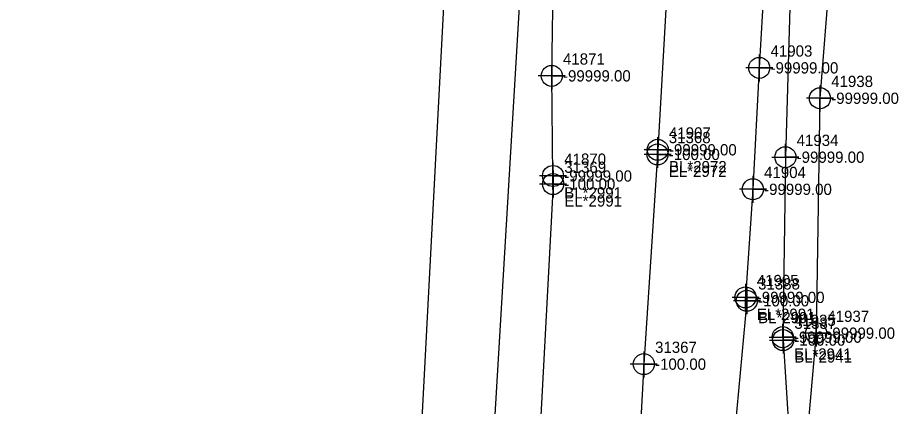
# Model space of a CAD drawing. Extents: x 2083698 to 2094313, y 743246 to 752873.
# Drawn here: x 2093555 to 2093750.7, y 745269.1 to 745355.6 of the extents above; entities that cross this region are included whole.
import ezdxf

# ---------------------------------------------------------------- set-up
doc = ezdxf.new("R2010")
doc.units = 0
for name, color, linetype in [('COGO Default Chain', 7, 'Continuous'), ('COGO Default Curve', 7, 'Continuous'), ('COGO Default Point Number', 7, 'Continuous'), ('Exist Property Line', 7, 'Continuous'), ('Exist Right of Way Easement Line', 7, 'Continuous'), ('Exist Right of Way Line', 7, 'Continuous'), ('Exist Right of Way Line Leader', 7, 'Continuous'), ('Exist Right of Way Line Text', 7, 'Continuous'), ('Exist Right of Way Width CELL', 7, 'Continuous'), ('Exist Utilities Gas UG Line SUE LOS B', 7, 'Continuous'), ('Exist Utilities Power UG Cable SUE LOS C', 7, 'Continuous'), ('Exist Utilities Telephone UG Conduit SUE LOS B', 7, 'Continuous'), ('Exist Utilities Telephone UG Conduit SUE LOS D', 7, 'Continuous'), ('Exist Utilities Water UG Line SUE LOS B', 7, 'Continuous'), ('Old_Level_20', 7, 'Continuous'), ('Scratch_Level_2', 7, 'Continuous'), ('Scratch_Level_3', 7, 'Continuous')]:
    doc.layers.add(name, color=color, linetype=linetype)

msp = doc.modelspace()

# ---------------------------------------------------------------- linework, layer by layer
at = {"layer": 'COGO Default Curve'}
for points in [[(2093722.62, 745324.53), (2093728.62, 745324.53), (2093725.62, 745324.53), (2093725.62, 745327.53), (2093725.62, 745321.53)], [(2093722.02, 745284.5), (2093728.02, 745284.5), (2093725.02, 745284.5), (2093725.02, 745287.5), (2093725.02, 745281.5)], [(2093722.11, 745283.85), (2093728.11, 745283.85), (2093725.11, 745283.85), (2093725.11, 745286.85), (2093725.11, 745280.85)]]:
    msp.add_lwpolyline(points, dxfattribs=at)
for centre in [(2093725.62, 745324.53), (2093725.02, 745284.5), (2093725.11, 745283.85)]:
    msp.add_circle(centre, 2.34, dxfattribs=at)
at = {"layer": 'COGO Default Point Number'}
for points in [[(2093719.82, 745347.4), (2093719.82, 745341.4), (2093719.82, 745344.4), (2093722.82, 745344.4), (2093716.82, 745344.4)], [(2093673.7, 745345.62), (2093673.7, 745339.62), (2093673.7, 745342.62), (2093676.7, 745342.62), (2093670.7, 745342.62)], [(2093673.98, 745323.35), (2093673.98, 745317.35), (2093673.98, 745320.35), (2093676.98, 745320.35), (2093670.98, 745320.35)], [(2093673.99, 745321.55), (2093673.99, 745315.55), (2093673.99, 745318.55), (2093676.99, 745318.55), (2093670.99, 745318.55)], [(2093718.39, 745320.39), (2093718.39, 745314.39), (2093718.39, 745317.39), (2093721.39, 745317.39), (2093715.39, 745317.39)], [(2093716.76, 745296.35), (2093716.76, 745290.35), (2093716.76, 745293.35), (2093719.76, 745293.35), (2093713.76, 745293.35)], [(2093717.06, 745295.6), (2093717.06, 745289.6), (2093717.06, 745292.6), (2093720.06, 745292.6), (2093714.06, 745292.6)]]:
    msp.add_lwpolyline(points, dxfattribs=at)
for centre in [(2093719.82, 745344.4), (2093673.7, 745342.62), (2093673.98, 745320.35), (2093673.99, 745318.55), (2093718.39, 745317.39), (2093716.76, 745293.35), (2093717.06, 745292.6)]:
    msp.add_circle(centre, 2.34, dxfattribs=at)
at = {"layer": 'Exist Right of Way Line Text'}
for points in [[(2093733.27, 745340.46), (2093733.3, 745334.64), (2093733.29, 745337.64), (2093736.3, 745337.64), (2093730.3, 745337.64)], [(2093697.18, 745327.96), (2093697.21, 745322.15), (2093697.2, 745325.15), (2093700.21, 745325.15), (2093694.21, 745325.15)], [(2093697.22, 745328.99), (2093697.25, 745323.18), (2093697.23, 745326.18), (2093700.25, 745326.18), (2093694.25, 745326.18)], [(2093732.4, 745288.21), (2093732.44, 745282.39), (2093732.42, 745285.39), (2093735.44, 745285.39), (2093729.44, 745285.39)], [(2093694.13, 745281.32), (2093694.16, 745275.5), (2093694.14, 745278.5), (2093697.16, 745278.5), (2093691.16, 745278.5)]]:
    msp.add_lwpolyline(points, dxfattribs=at)
for centre in [(2093733.3, 745337.64), (2093697.25, 745326.18), (2093697.21, 745325.15), (2093732.44, 745285.39), (2093694.16, 745278.5)]:
    msp.add_circle(centre, 2.34, dxfattribs=at)
at = {"layer": 'Exist Utilities Gas UG Line SUE LOS B'}
for points in [[(2093749.19, 745718.92), (2093747.98, 745700.79), (2093746.7, 745677.53), (2093745.52, 745650.78), (2093744.35, 745627.53), (2093741.95, 745593.49), (2093740.23, 745570.15), (2093738.17, 745546.28), (2093738.18, 745523.76), (2093736.01, 745499.49), (2093734.39, 745474.11), (2093732.16, 745444.92), (2093732.05, 745421.29), (2093728.45, 745384.69), (2093726.86, 745365.56), (2093725.62, 745324.53), (2093725.02, 745284.5)], [(2093725.11, 745283.85), (2093727.76, 745241.69), (2093730.72, 745232.48), (2093737.48, 745213.48), (2093744.49, 745185.98), (2093743.37, 745182.74), (2093739.16, 745171.5), (2093730.33, 745153.07), (2093723.45, 745131.04), (2093716.57, 745100.74), (2093713.22, 745075.27), (2093711.06, 745049.53), (2093708, 745004.83), (2093705.88, 744955.66), (2093705.01, 744921.44), (2093703.7, 744905.03), (2093703.35, 744902.58)]]:
    msp.add_lwpolyline(points, dxfattribs=at)
at = {"layer": 'Exist Utilities Power UG Cable SUE LOS C'}
msp.add_lwpolyline([(2093680.17, 745945.58), (2093662.25, 745598.14), (2093631.4, 745010.86), (2093607.2, 744576.6), (2093577.14, 744030.24)], dxfattribs=at)
at = {"layer": 'Exist Utilities Telephone UG Conduit SUE LOS B'}
for points in [[(2093714.82, 745714.34), (2093713.04, 745677.04), (2093711.81, 745650.85), (2093709.69, 745607.16), (2093707.3, 745568.61), (2093705.01, 745534.41), (2093705.02, 745518.93), (2093703.93, 745482.93), (2093702.88, 745450.59), (2093700.53, 745386.5), (2093699.64, 745367.88), (2093697.25, 745326.18)], [(2093735.45, 745364.72), (2093733.3, 745337.64), (2093732.44, 745285.39), (2093730.39, 745261.87)], [(2093697.21, 745325.15), (2093694.16, 745278.5), (2093690.25, 745206.68), (2093687.41, 745143.56), (2093686.01, 745111.4), (2093684.05, 745083.9), (2093679.42, 745032.5), (2093678.49, 745004.39), (2093675.74, 744971.19), (2093674.04, 744924.61), (2093672.25, 744890.43), (2093670.38, 744864.8), (2093665.58, 744791.48)]]:
    msp.add_lwpolyline(points, dxfattribs=at)
at = {"layer": 'Exist Utilities Telephone UG Conduit SUE LOS D'}
msp.add_lwpolyline([(2093729.86, 746559.98), (2093729.86, 746485.51), (2093728.61, 746416.16), (2093711.62, 746127.01), (2093702.37, 745955.82), (2093693.11, 745784.64), (2093668.68, 745395.41), (2093654.74, 745161.51), (2093649.12, 745054.6), (2093640.35, 744903.62), (2093631.77, 744751.08), (2093623.85, 744627.43), (2093615.93, 744503.79), (2093603.66, 744373.9), (2093590.72, 744165.44), (2093582.98, 744085.27), (2093575.24, 744005.11), (2093571.65, 743852.76), (2093573.5, 743810.29), (2093555.01, 743734.28)], dxfattribs=at)
at = {"layer": 'Exist Utilities Water UG Line SUE LOS B'}
for points in [[(2093746.61, 745756.71), (2093741.5, 745696.62), (2093740.09, 745673.12), (2093739.53, 745651.26), (2093739.21, 745627.73), (2093738.35, 745594.42), (2093737.5, 745577.62), (2093736.53, 745564.74), (2093732.98, 745540.17), (2093730.6, 745525.22), (2093727.92, 745506.17), (2093726.58, 745464.68), (2093725.51, 745441.31), (2093723.91, 745417.85), (2093722.38, 745394.41), (2093721.31, 745370.01), (2093719.82, 745344.4), (2093718.39, 745317.39), (2093716.76, 745293.35)], [(2093673.98, 745320.35), (2093673.7, 745342.62), (2093674.08, 745367.47), (2093674.61, 745388.25), (2093674.98, 745402.84), (2093678.54, 745437.45), (2093680.62, 745474.96), (2093681.94, 745515.07), (2093684.54, 745537.28), (2093687.89, 745556.98), (2093689.86, 745574.08), (2093693.36, 745610.77), (2093696.32, 745649.66), (2093699.1, 745682.42), (2093700.55, 745716.87)], [(2093673.99, 745318.55), (2093670.94, 745260.01), (2093670.66, 745230.97), (2093669.8, 745214.08), (2093668.7, 745195.16)], [(2093717.06, 745292.6), (2093713.75, 745256.56), (2093710.49, 745237.94), (2093706.75, 745217.95), (2093705.34, 745192.71), (2093702.59, 745139.63), (2093699.85, 745093.49), (2093696.94, 745031.83), (2093696.13, 745005.41), (2093692.66, 744951.33), (2093690.44, 744916.98), (2093684.85, 744862.65), (2093681.73, 744819.13)]]:
    msp.add_lwpolyline(points, dxfattribs=at)

# ---------------------------------------------------------------- texts
at = {"layer": 'COGO Default Chain'}
for s, p in [('-99999.00', (2093728.12, 745323.28)), ('-99999.00', (2093727.52, 745283.25)), ('-100.00', (2093727.61, 745282.6))]:
    msp.add_text(s, height=2.5, dxfattribs=at).set_placement(p)
at = {"layer": 'Exist Property Line'}
for s, p in [('-99999.00', (2093722.32, 745343.15)), ('-99999.00', (2093676.2, 745341.37)), ('-99999.00', (2093676.48, 745319.1)), ('-100.00', (2093676.49, 745317.3)), ('-99999.00', (2093720.89, 745316.14)), ('-99999.00', (2093719.26, 745292.1)), ('-100.00', (2093719.56, 745291.35))]:
    msp.add_text(s, height=2.5, dxfattribs=at).set_placement(p)
at = {"layer": 'Exist Right of Way Easement Line'}
for s, p in [('EL*2941', (2093727.52, 745279.5)), ('BL*2941', (2093727.61, 745278.85))]:
    msp.add_text(s, height=2.5, dxfattribs=at).set_placement(p)
at = {"layer": 'Exist Right of Way Line'}
for s, p in [('41903', (2093722.32, 745346.9)), ('41871', (2093676.2, 745345.12)), ('41870', (2093676.48, 745322.85)), ('31369', (2093676.49, 745321.05)), ('41904', (2093720.89, 745319.89)), ('41905', (2093719.26, 745295.85)), ('31388', (2093719.56, 745295.1))]:
    msp.add_text(s, height=2.5, dxfattribs=at).set_placement(p)
at = {"layer": 'Exist Right of Way Line Leader'}
for s, p in [('41938', (2093735.8, 745340.14)), ('41907', (2093699.75, 745328.68)), ('31368', (2093699.71, 745327.65)), ('41937', (2093734.94, 745287.89)), ('31367', (2093696.66, 745281))]:
    msp.add_text(s, height=2.5, dxfattribs=at).set_placement(p)
at = {"layer": 'Exist Right of Way Width CELL'}
for s, p in [('BL*2991', (2093676.48, 745315.35)), ('EL*2991', (2093676.49, 745313.55)), ('EL*2991', (2093719.26, 745288.35)), ('BL*2991', (2093719.56, 745287.6))]:
    msp.add_text(s, height=2.5, dxfattribs=at).set_placement(p)
at = {"layer": 'Old_Level_20'}
for s, p in [('41934', (2093728.12, 745327.03)), ('41935', (2093727.52, 745287)), ('31387', (2093727.61, 745286.35))]:
    msp.add_text(s, height=2.5, dxfattribs=at).set_placement(p)
at = {"layer": 'Scratch_Level_2'}
for s, p in [('-99999.00', (2093735.8, 745336.39)), ('-100.00', (2093699.71, 745323.9)), ('-99999.00', (2093699.75, 745324.93)), ('-99999.00', (2093734.94, 745284.14)), ('-100.00', (2093696.66, 745277.25))]:
    msp.add_text(s, height=2.5, dxfattribs=at).set_placement(p)
at = {"layer": 'Scratch_Level_3'}
for s, p in [('EL*2972', (2093699.71, 745320.15)), ('BL*2972', (2093699.75, 745321.18))]:
    msp.add_text(s, height=2.5, dxfattribs=at).set_placement(p)

doc.saveas('drawing.dxf')
